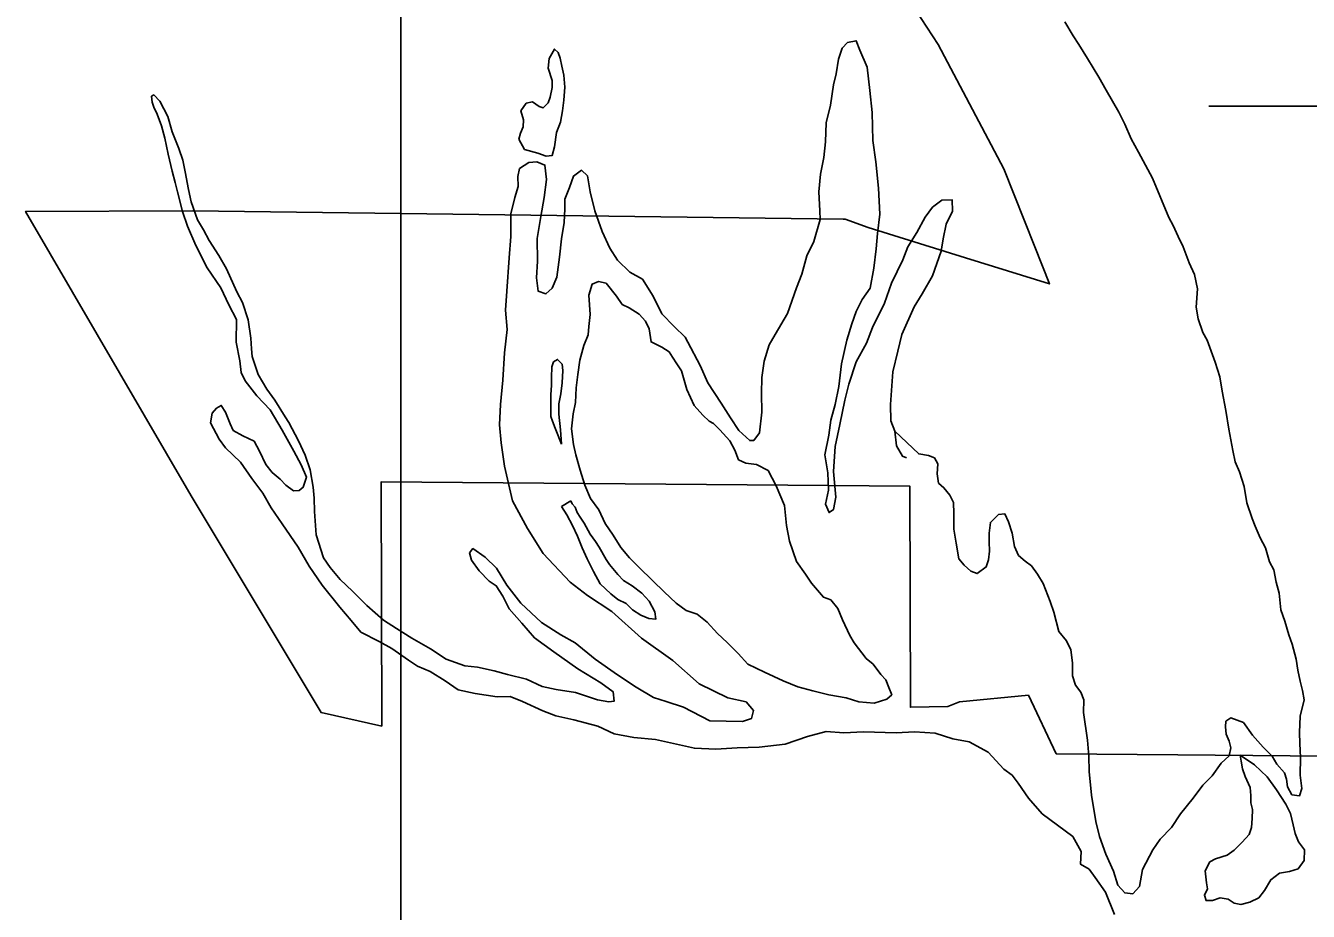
# Model space of a CAD drawing. Extents: x 1127717 to 1741049, y 2026793 to 2244711.
# Drawn here: x 1240643 to 1242244, y 2129798 to 2130904 of the extents above; entities that cross this region are included whole.
import ezdxf

# ---------------------------------------------------------------- set-up
doc = ezdxf.new("R2010")
doc.units = 0
for name, color, linetype in [('30', 7, 'Continuous'), ('4', 7, 'Continuous'), ('6', 7, 'Continuous'), ('9', 7, 'Continuous')]:
    doc.layers.add(name, color=color, linetype=linetype)

msp = doc.modelspace()

# ---------------------------------------------------------------- linework, layer by layer
at = {"layer": '30'}
msp.add_line((1241111.2, 2151684.2), (1241111.2, 2119636.1), dxfattribs=at)
at = {"layer": '4'}
msp.add_lwpolyline([(1242119.9, 2130803.4), (1242438.6, 2130803.7), (1243680.8, 2130801.5)], dxfattribs=at)
at = {"layer": '6'}
msp.add_lwpolyline([(1242408.1, 2129990.9), (1242081.2, 2129993.8), (1241929.5, 2129995.1), (1241894.6, 2130068.3), (1241808.5, 2130059.9), (1241794.2, 2130054), (1241747.3, 2130053.1), (1241746.6, 2130329.2), (1241086.6, 2130334.4), (1241087.3, 2130029.5), (1241011.6, 2130046.4), (1240849.5, 2130317.2), (1240642.8, 2130672.2), (1240851.1, 2130672.7), (1241663.2, 2130662.6), (1241665.7, 2130662.5), (1241694.5, 2130652.2), (1241816, 2130614.3), (1241920.8, 2130581.7), (1241902.6, 2130628), (1241864, 2130725.1), (1241782, 2130880.4), (1241704.1, 2131000.1)], dxfattribs=at)
at = {"layer": '9'}
for points in [[(1242195.7, 2130234.6), (1242190.8, 2130252), (1242184, 2130264.4), (1242177.7, 2130279.3), (1242173.9, 2130288.7), (1242167.5, 2130308.1), (1242164, 2130328.5), (1242158.1, 2130346.9), (1242152.8, 2130359.3), (1242149.9, 2130373.7), (1242144.8, 2130400.1), (1242141.3, 2130423.6), (1242136.7, 2130447.5), (1242133.8, 2130465.5), (1242127.8, 2130483.9), (1242117.7, 2130511.2), (1242112.5, 2130521), (1242106.6, 2130537.9), (1242104.2, 2130552.4), (1242105.7, 2130575.5), (1242101.8, 2130593.4), (1242095.4, 2130607.8), (1242088, 2130628.1), (1242081.7, 2130641), (1242075.3, 2130654.4), (1242070.1, 2130664.7), (1242049.5, 2130713.8), (1242032.2, 2130746), (1242022.8, 2130762.8), (1242014.9, 2130781.1), (1242007.6, 2130795.9), (1241991.9, 2130823.6), (1241982.6, 2130839.9), (1241968.5, 2130863.1), (1241957.6, 2130880.4), (1241950.4, 2130891.2), (1241940, 2130909)], [(1241265.6, 2130749.3), (1241282.2, 2130744.7), (1241292.8, 2130740.9), (1241300.2, 2130742.1), (1241303, 2130752.7), (1241305.5, 2130770.8), (1241310.7, 2130783.4), (1241312.9, 2130797.5), (1241314.5, 2130811.1), (1241316.1, 2130827.1), (1241314.8, 2130842.1), (1241312, 2130853.6), (1241310.3, 2130863.5), (1241307.6, 2130870.5), (1241303, 2130874.9), (1241296.3, 2130863.2), (1241295.1, 2130851.1), (1241300, 2130835.7), (1241300.2, 2130826.7), (1241297.5, 2130814.7), (1241295.1, 2130807.6), (1241288.8, 2130801.4), (1241283.8, 2130803.3), (1241275.6, 2130809.1), (1241267.7, 2130807.4), (1241260.9, 2130797.8), (1241264.2, 2130786.3), (1241263.9, 2130777.8), (1241260.6, 2130769.7), (1241258.3, 2130762.2)], [(1241362.4, 2130647), (1241371.9, 2130626.2), (1241381.7, 2130611.4), (1241397, 2130596.2), (1241412.7, 2130587.6), (1241426.2, 2130566.4), (1241437.2, 2130544.1), (1241452.5, 2130528.4), (1241466.3, 2130515.2), (1241469.5, 2130508.8), (1241484.7, 2130479.6), (1241494.6, 2130458.3), (1241511.2, 2130432.7), (1241522.6, 2130414.4), (1241533, 2130398.7), (1241546.8, 2130386), (1241551.8, 2130386.1), (1241559, 2130395.8), (1241561.9, 2130421.4), (1241561.3, 2130444.9), (1241561.9, 2130464.9), (1241564.9, 2130485), (1241570.9, 2130505.7), (1241578.5, 2130518.4), (1241593.9, 2130544.8), (1241605.1, 2130576.6), (1241611.7, 2130593.8), (1241618.1, 2130616.5), (1241626.7, 2130634.7), (1241634.5, 2130661.9), (1241634.2, 2130672.9), (1241633.2, 2130696.4), (1241635.1, 2130718.5), (1241639.1, 2130739.6), (1241641.2, 2130759.2), (1241642.1, 2130782.8), (1241647.5, 2130804.9), (1241651.4, 2130830.1), (1241654.6, 2130844.1), (1241657.7, 2130862.2), (1241662.3, 2130875.9), (1241668.6, 2130883), (1241679.6, 2130885.3), (1241684.3, 2130873.4), (1241693.3, 2130852.1), (1241696.5, 2130823.1), (1241699.7, 2130795.7), (1241700.5, 2130760.6), (1241704.1, 2130734.2), (1241707.4, 2130701.2), (1241709.2, 2130668.7), (1241706.3, 2130644.6), (1241704.7, 2130625.5), (1241701.8, 2130601.4), (1241696.9, 2130576.3), (1241687.3, 2130562), (1241679.7, 2130547.3), (1241674, 2130531.7), (1241668, 2130511.5), (1241661.3, 2130481.8), (1241658, 2130453.7), (1241653.5, 2130431.1), (1241648, 2130411.4), (1241645.4, 2130392.8), (1241640.5, 2130368.2), (1241644.1, 2130345.7), (1241645.1, 2130324.2), (1241641.5, 2130306.6), (1241645.8, 2130296.2), (1241651.2, 2130299.8), (1241654.3, 2130315.4), (1241651.5, 2130347.4), (1241653.3, 2130378.5), (1241659.1, 2130406.2), (1241665.4, 2130436.3), (1241670.4, 2130456.5), (1241679.7, 2130484.3), (1241692.6, 2130507.6), (1241700.1, 2130527.3), (1241714.8, 2130557.7), (1241723.7, 2130582.4), (1241738, 2130611.8), (1241744.1, 2130628), (1241755.2, 2130645.8), (1241765.7, 2130665), (1241774.9, 2130677.3), (1241786.6, 2130686.1), (1241799.6, 2130686.4), (1241799.9, 2130672.4), (1241791.8, 2130656.1), (1241788.3, 2130638), (1241785.7, 2130622.4), (1241774.9, 2130591.7), (1241762, 2130569.3), (1241751.9, 2130553.1), (1241736.7, 2130518.6), (1241731.8, 2130497.5), (1241725.4, 2130471.8), (1241722.4, 2130431.2), (1241722.9, 2130410.7), (1241727.7, 2130397.8)], [(1241204, 2130070.4), (1241182.9, 2130074.9), (1241166.7, 2130086.1), (1241148, 2130097.6), (1241131.8, 2130104.3), (1241120.7, 2130112), (1241099.9, 2130126.5), (1241084.2, 2130135.2), (1241061.4, 2130146.7), (1241049.1, 2130161.4), (1241035.2, 2130178.1), (1241013.1, 2130205.6), (1240996.6, 2130229.2), (1240983, 2130252.9), (1240962.9, 2130282), (1240949.4, 2130302.2), (1240939, 2130320.5), (1240925.1, 2130338.7), (1240911.1, 2130358.9), (1240892.2, 2130377), (1240884.5, 2130387.8), (1240873.5, 2130408.1), (1240875.7, 2130420.1), (1240881.1, 2130426.3), (1240887, 2130429.9), (1240892.2, 2130421.5), (1240898, 2130407.1), (1240901.7, 2130398.7), (1240913.8, 2130392), (1240928, 2130385.3), (1240934.8, 2130373), (1240942.6, 2130356.1), (1240950.4, 2130346.3), (1240960.5, 2130338), (1240967.7, 2130330.2), (1240977.4, 2130323.4), (1240984.3, 2130323.6), (1240989.2, 2130327.7), (1240993.4, 2130340.3), (1240986.6, 2130355.7), (1240977.7, 2130373), (1240963.1, 2130399.2), (1240948, 2130424.3), (1240931.6, 2130442), (1240916.7, 2130460.7), (1240911.9, 2130471.1), (1240910.1, 2130485.5), (1240905.6, 2130509), (1240905.9, 2130537), (1240896.5, 2130555.3), (1240886.5, 2130576.6), (1240869.4, 2130601.7), (1240855.3, 2130629.4), (1240844.7, 2130653.7), (1240838.8, 2130672.1), (1240832.2, 2130696.5), (1240829.4, 2130708.4), (1240825.6, 2130722.4), (1240820.6, 2130743.8), (1240816.6, 2130763.7), (1240812.2, 2130779.1), (1240806.9, 2130793.5), (1240802.7, 2130802.4), (1240800.6, 2130808.4), (1240799.9, 2130815.9), (1240802.8, 2130817.5), (1240810.5, 2130809.6), (1240820.5, 2130790.8), (1240825.9, 2130771.4), (1240833.9, 2130750.6), (1240839.2, 2130736.2), (1240842.1, 2130721.7), (1240846.1, 2130699.3), (1240849.5, 2130683.9), (1240857.5, 2130661.5), (1240864.8, 2130649.2), (1240872.1, 2130635.8), (1240884, 2130617.1), (1240893.4, 2130600.3), (1240906.5, 2130571.6), (1240913.4, 2130558.2), (1240920.4, 2130536.8), (1240923.9, 2130513.9), (1240924.7, 2130500.4), (1240925.4, 2130490.9), (1240933, 2130468.6), (1240943.9, 2130450.3), (1240953.7, 2130436.5), (1240966.7, 2130415.8), (1240971.3, 2130408.4), (1240983.4, 2130385.6), (1240991.8, 2130367.8), (1240998.2, 2130349.4), (1241001.7, 2130328), (1241003, 2130314), (1241003.4, 2130297.5), (1241005.6, 2130268.5), (1241014.8, 2130239.7), (1241023.1, 2130227.4), (1241035.4, 2130212.6), (1241050.7, 2130198)], [(1241258.3, 2130762.2), (1241265.6, 2130749.3)], [(1241050.7, 2130198), (1241068.6, 2130179.9), (1241089.5, 2130161.8), (1241105.8, 2130151.2), (1241125, 2130139.2), (1241148.3, 2130126.2), (1241167.6, 2130113.1), (1241191.2, 2130104.7), (1241206.7, 2130103), (1241227.8, 2130098.5), (1241244.4, 2130093.9), (1241268, 2130088), (1241287.6, 2130078.9), (1241305.2, 2130075.3), (1241329.2, 2130071.4), (1241356.9, 2130062.5), (1241370.9, 2130059.9), (1241377.4, 2130060.5), (1241376.1, 2130072.5), (1241360.9, 2130083.7), (1241332, 2130101), (1241302.1, 2130122.3), (1241278.2, 2130139.8), (1241262.3, 2130157.9), (1241246.4, 2130176.1), (1241238.5, 2130191.9), (1241230.2, 2130204.7), (1241221.6, 2130210.5), (1241208.8, 2130223.2), (1241199.5, 2130236.5), (1241196.8, 2130246), (1241201.2, 2130251.1), (1241216.4, 2130240.5), (1241230.7, 2130226.8), (1241243.7, 2130205.6), (1241261.2, 2130182.9), (1241286.7, 2130159), (1241311, 2130143.6), (1241328.8, 2130133.5), (1241353.7, 2130113), (1241381.6, 2130093.7), (1241404.9, 2130078.2), (1241426.7, 2130065.2), (1241442.3, 2130060.1), (1241463.9, 2130053.1), (1241496.8, 2130036.3), (1241537.7, 2130035.3), (1241549.1, 2130039.1), (1241551.4, 2130049.1), (1241542.1, 2130059.9), (1241519.5, 2130064.9), (1241483.7, 2130082.1), (1241450.6, 2130111.3), (1241411.5, 2130139.4), (1241374.7, 2130172.6), (1241344.3, 2130192.4), (1241322.4, 2130209.4), (1241288.7, 2130245.2), (1241269.4, 2130276.3), (1241250.6, 2130310.9), (1241240.6, 2130354.2), (1241236.4, 2130383.1), (1241234.4, 2130405.6), (1241235.8, 2130431.2), (1241238.6, 2130461.3), (1241240.7, 2130495.4), (1241244, 2130524.5), (1241242, 2130549), (1241243.4, 2130572.5), (1241246.4, 2130614.2), (1241248.7, 2130640.8), (1241248.6, 2130669.3), (1241253.6, 2130689.4), (1241257.7, 2130703.1), (1241257.4, 2130715.6), (1241259.2, 2130725.6), (1241271, 2130733.4), (1241280.9, 2130734.2), (1241291, 2130729.9), (1241292.9, 2130711.9), (1241290, 2130689.3), (1241286.1, 2130665.7), (1241281.2, 2130638.5), (1241281.9, 2130610), (1241280.4, 2130589.4), (1241282.8, 2130572.5), (1241292.4, 2130569.2), (1241300.2, 2130576.4), (1241305.8, 2130590), (1241309.2, 2130615.2), (1241311.7, 2130637.8), (1241315.2, 2130658.4), (1241315.8, 2130675.4), (1241316, 2130687.4), (1241321.6, 2130702.1), (1241326.8, 2130716.2), (1241336.6, 2130723.5), (1241344.2, 2130716.6), (1241347.7, 2130696.7), (1241353.3, 2130672.8), (1241362.4, 2130647)], [(1241509.5, 2130399.6), (1241521.8, 2130385.9), (1241528.1, 2130374), (1241532.9, 2130362.1), (1241542, 2130357.8), (1241555, 2130356.1), (1241569.6, 2130348.5), (1241579.6, 2130329.7), (1241590.1, 2130304.9), (1241592.7, 2130279.9), (1241596.2, 2130260.5), (1241605.3, 2130235.2), (1241616.2, 2130219.4), (1241623.9, 2130208.1), (1241638.8, 2130190.4), (1241647.9, 2130187.1), (1241656.6, 2130176.3), (1241662.4, 2130162.4), (1241671.9, 2130142.6), (1241677.1, 2130133.7), (1241692, 2130114), (1241700.7, 2130106.7), (1241710.5, 2130093.9), (1241716.6, 2130087.1), (1241720.4, 2130077.7), (1241724.1, 2130068.7), (1241717.7, 2130063.1), (1241701.9, 2130058.2), (1241682.9, 2130059.7), (1241667.3, 2130064.9), (1241645.7, 2130068.4), (1241625.6, 2130073.4), (1241606.6, 2130078.5), (1241588.4, 2130086), (1241565.2, 2130097), (1241544.5, 2130107), (1241532.2, 2130120.3), (1241518.4, 2130134), (1241506.6, 2130145.2), (1241493.8, 2130159.4), (1241481.1, 2130169.1), (1241467.5, 2130173.8), (1241454.8, 2130183), (1241440, 2130197.2), (1241425.7, 2130210.9), (1241408.3, 2130228), (1241396.6, 2130239.7), (1241385.8, 2130252.5), (1241376.4, 2130267.8), (1241366.1, 2130282.6), (1241358.2, 2130299.4), (1241347.9, 2130313.7), (1241341, 2130330.5), (1241335.1, 2130348.9), (1241329.6, 2130368.3), (1241326.8, 2130381.3), (1241324.4, 2130400.7), (1241326.4, 2130419.3), (1241329.1, 2130433.4), (1241330.1, 2130451.9), (1241332.2, 2130468.5), (1241334.8, 2130486.6), (1241339.8, 2130504.7), (1241345, 2130517.9), (1241345.8, 2130528.4), (1241347.4, 2130543.5), (1241346.6, 2130555.5), (1241345.8, 2130567.5), (1241350, 2130581.1), (1241357.9, 2130584.8), (1241367.4, 2130582.5), (1241380.3, 2130566.3), (1241387.5, 2130555.9), (1241396.1, 2130551.6), (1241408.8, 2130543.9), (1241416.5, 2130535.1), (1241421.2, 2130525.7), (1241423.6, 2130509.2), (1241437.2, 2130502.5), (1241446.3, 2130496.7), (1241450.5, 2130490.3), (1241455.7, 2130481.9), (1241461.4, 2130473.1), (1241468.4, 2130449.7), (1241477.4, 2130429.9), (1241488.1, 2130417.6), (1241496.3, 2130410.3), (1241501.4, 2130407.4)], [(1241311.8, 2130381.4), (1241310.4, 2130399.4), (1241308.4, 2130418.9), (1241308.6, 2130431.9), (1241310.8, 2130444.5), (1241312.5, 2130458), (1241313.6, 2130473.6), (1241312.4, 2130481.6), (1241306.8, 2130487.4), (1241301.9, 2130484.3), (1241299.5, 2130478.2), (1241299.4, 2130464.7), (1241299.1, 2130455.2), (1241298.4, 2130443.2), (1241298.3, 2130424.6), (1241298.5, 2130416.1), (1241300.7, 2130410.2), (1241303.9, 2130401.7)], [(1241303.9, 2130401.7), (1241311.8, 2130381.4)], [(1241501.4, 2130407.4), (1241509.5, 2130399.6)], [(1241727.7, 2130397.8), (1241730.1, 2130379.3), (1241737.4, 2130366.5), (1241742.4, 2130364.6)], [(1241727.7, 2130397.8), (1241757.8, 2130369.4), (1241769.8, 2130367.2), (1241777.4, 2130364.4), (1241781.5, 2130357), (1241780.8, 2130344.5), (1241782.6, 2130333), (1241789.2, 2130327.1), (1241796.4, 2130317.8), (1241801.2, 2130308.9), (1241801.5, 2130294.9), (1241801.5, 2130275.3), (1241804.4, 2130257.9), (1241807.8, 2130238.4), (1241814.5, 2130230.6), (1241822.7, 2130222.8), (1241830.7, 2130220), (1241842, 2130228.2), (1241844.8, 2130237.3), (1241846, 2130247.9), (1241845.8, 2130259.4), (1241845.5, 2130270.4), (1241847.2, 2130283.9), (1241857.4, 2130293.7), (1241865.4, 2130294.4), (1241869.6, 2130284.5), (1241874.4, 2130270.6), (1241877.3, 2130253.6), (1241882.1, 2130242.7), (1241890.7, 2130235.4), (1241898.4, 2130229.6), (1241906.1, 2130219.2), (1241912.9, 2130207.4), (1241921.9, 2130185.1), (1241926.2, 2130171.7), (1241932.8, 2130147.8), (1241942, 2130136), (1241947.8, 2130124.6), (1241949.7, 2130108.6), (1241949.6, 2130092.1), (1241953.3, 2130080.7), (1241960, 2130071.8), (1241963.8, 2130062.4), (1241963.6, 2130046.4), (1241968.5, 2130011.9), (1241969.9, 2129992), (1241970.4, 2129972.9), (1241973.6, 2129943.5), (1241978.9, 2129910.6), (1241983.3, 2129891.6), (1241991.3, 2129869.8), (1242000.8, 2129848.5), (1242006.2, 2129831.1), (1242014.9, 2129821.3), (1242025, 2129820), (1242033.2, 2129829.2), (1242037.2, 2129850.3), (1242050.1, 2129875.2), (1242059.3, 2129888.4), (1242073.4, 2129902.8), (1242084.4, 2129920.1), (1242100.4, 2129939.5), (1242112.5, 2129955.8), (1242124.2, 2129967.6), (1242135.3, 2129983.4), (1242145.1, 2129992.6), (1242147.4, 2130002.2), (1242145.2, 2130010.6), (1242141.4, 2130019.5), (1242140.7, 2130028.5), (1242141.1, 2130035.6), (1242147.5, 2130039.7), (1242163.1, 2130034.1), (1242174.4, 2130018.3), (1242187.8, 2130003.1), (1242199, 2129991.9), (1242204.7, 2129982), (1242214.5, 2129971.2), (1242216.7, 2129963.3), (1242217.9, 2129953.8), (1242223.6, 2129943.9), (1242233.1, 2129942.6), (1242235.9, 2129951.7), (1242234, 2129968.2), (1242234.5, 2129990.2), (1242233.6, 2130007.7), (1242233.2, 2130021.7), (1242233.7, 2130041.8), (1242238.7, 2130062.4), (1242237, 2130073.9), (1242233.7, 2130085.8), (1242230.9, 2130099.3), (1242229, 2130113.2), (1242224.1, 2130131.7), (1242219.8, 2130143.6), (1242214.9, 2130160.5), (1242209.6, 2130174.9), (1242207.6, 2130195.4), (1242203.8, 2130209.3), (1242200.9, 2130224.7), (1242195.7, 2130234.6)], [(1241311.7, 2130303.8), (1241318.4, 2130293.4), (1241325.7, 2130280.1), (1241331.6, 2130266.7), (1241337.4, 2130252.3), (1241343.7, 2130238.5), (1241351.6, 2130222.6), (1241359.9, 2130207.3), (1241373.2, 2130194.6), (1241381.9, 2130187.8), (1241392.5, 2130182.5), (1241400.6, 2130174.7), (1241410.8, 2130168), (1241420.9, 2130163.7), (1241429.4, 2130162.9), (1241428.1, 2130172.4), (1241421.3, 2130185.7), (1241412.1, 2130195.5), (1241399.9, 2130204.7), (1241389.3, 2130211.5), (1241382.1, 2130218.8), (1241371.8, 2130231.1), (1241367.7, 2130237.5), (1241358.8, 2130252.8), (1241354.2, 2130260.2), (1241347.5, 2130269.1), (1241340.1, 2130282.9), (1241335, 2130290.3), (1241331.3, 2130296.2), (1241328.7, 2130302.7), (1241325.1, 2130307.1), (1241323.5, 2130310.6)], [(1241323.5, 2130310.6), (1241311.7, 2130303.8)], [(1242002.1, 2129794.4), (1241991, 2129822.2), (1241978.1, 2129840.4), (1241970.3, 2129850.8), (1241959.7, 2129857), (1241960.3, 2129873.1), (1241949.9, 2129891.8), (1241931.1, 2129905.9), (1241911.8, 2129920), (1241894.8, 2129939.6), (1241881.9, 2129958.3), (1241874.2, 2129968.2), (1241864, 2129975.9), (1241844.6, 2129997), (1241820.8, 2130009.9), (1241800.2, 2130013.5), (1241778.1, 2130020.9), (1241752.6, 2130022.3), (1241729.7, 2130021.3), (1241688.7, 2130022.3), (1241664.3, 2130021.3), (1241642.3, 2130022.7), (1241619, 2130016.7), (1241590.8, 2130007), (1241558.4, 2130003.2), (1241531, 2130002.6), (1241504.6, 2130000.9), (1241477.6, 2130001.8), (1241429, 2130012.7), (1241401.9, 2130015.5), (1241377.4, 2130020), (1241357.2, 2130029.5), (1241327.1, 2130037.3), (1241304.5, 2130042.3), (1241288.4, 2130048.4), (1241263.1, 2130060.3), (1241247.5, 2130066.5), (1241231.6, 2130066.1), (1241204, 2130070.4)], [(1242159, 2129993.4), (1242176.8, 2129981.3), (1242192.6, 2129966.2), (1242204.5, 2129949.9), (1242215.9, 2129932.2), (1242221.7, 2129920.3), (1242225, 2129906.4), (1242227.8, 2129895.4), (1242232, 2129885), (1242239.2, 2129875.2), (1242239.1, 2129861.6), (1242231.3, 2129851.4), (1242220.4, 2129848.2), (1242208, 2129845.9), (1242197.2, 2129837.6), (1242189.5, 2129824.4), (1242182.3, 2129815.2), (1242170.9, 2129809.5), (1242160, 2129806.7), (1242151.5, 2129808.5), (1242143.9, 2129813.3), (1242133.9, 2129815.1), (1242124.5, 2129811.9), (1242116.5, 2129811.7), (1242114.3, 2129818.6), (1242118.1, 2129826.2), (1242117, 2129833.7), (1242115.1, 2129848.7), (1242121.3, 2129859.9), (1242128.2, 2129864), (1242142.6, 2129868.4), (1242151.4, 2129874.6), (1242161.6, 2129884.8), (1242170.4, 2129894.1), (1242173.2, 2129903.1), (1242173.9, 2129914.2), (1242174.2, 2129925.2), (1242172.5, 2129933.7), (1242172.2, 2129942.7), (1242171.5, 2129952.7), (1242165.2, 2129966.5), (1242162, 2129976), (1242160.2, 2129985.9)], [(1242159, 2129993.4), (1242160.2, 2129985.9)]]:
    msp.add_lwpolyline(points, dxfattribs=at)

doc.saveas('drawing.dxf')
